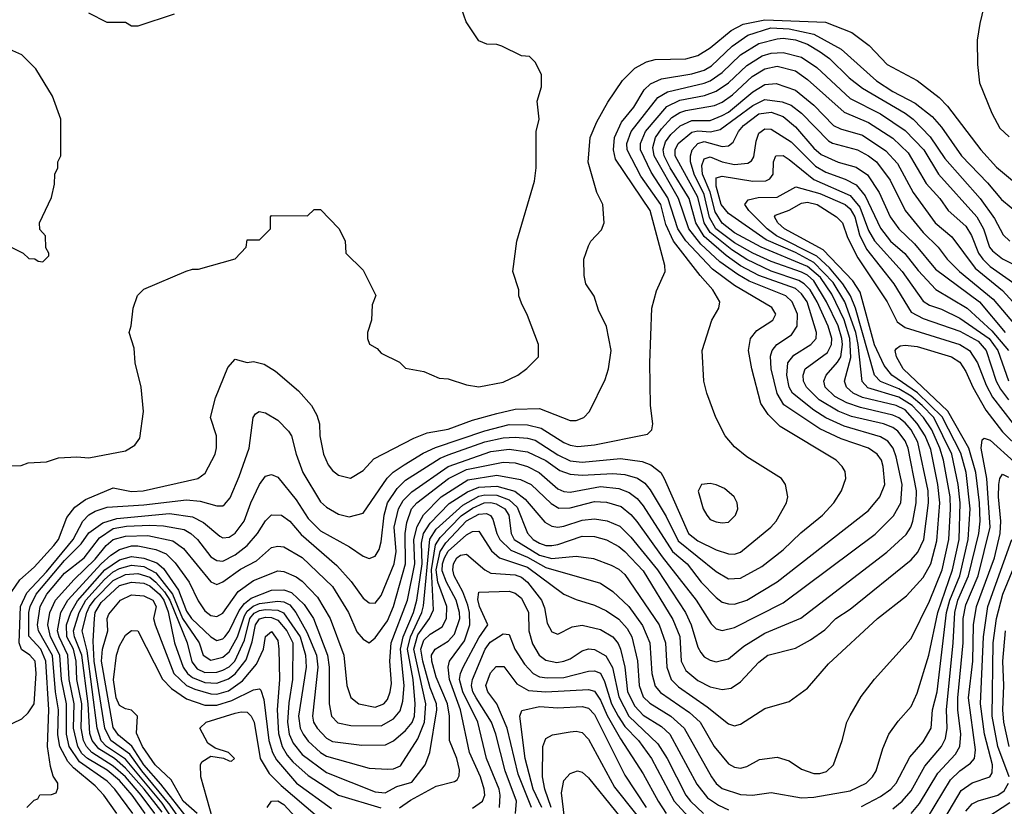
# Model space of a CAD drawing. Header units: inches. Extents: x 1793389 to 1900389, y 320802 to 470796.
# Tile 461 of 656: x 1850263 to 1853496, y 452633 to 455217. Entities that reach past the tile are written whole.
import ezdxf

# ---------------------------------------------------------------- set-up
doc = ezdxf.new("R2010")
doc.units = ezdxf.units.IN
doc.header["$MEASUREMENT"] = 0
doc.layers.add('B8455', color=7, linetype='Continuous')

msp = doc.modelspace()

# ---------------------------------------------------------------- linework, layer by layer
at = {"layer": 'B8455', "color": 2}
for points, elevation in [([(1853498, 455950), (1853478, 455910), (1853461, 455830), (1853426, 455790), (1853410, 455779.3), (1853382, 455770), (1853362, 455750), (1853431, 455690), (1853446.8, 455670), (1853434.8, 455630), (1853430.9, 455590.9), (1853450.7, 455530), (1853459.1, 455410), (1853455.5, 455370), (1853415.9, 455204.1), (1853407.3, 455150), (1853407.7, 455070), (1853414.8, 455010), (1853454.8, 454910), (1853481.1, 454861.1), (1853512.5, 454832.5)], 422), ([(1850150, 453751.3), (1850267.3, 453752.7), (1850290, 453762), (1850350, 453764.7), (1850390, 453778), (1850450, 453781), (1850490, 453778), (1850610, 453801), (1850640.2, 453819.8), (1850657.2, 453842.8), (1850669.3, 453930.7), (1850661.2, 454010), (1850641.2, 454090), (1850638, 454138), (1850622, 454190), (1850628.9, 454211.1), (1850635.3, 454270), (1850649.1, 454310.9), (1850670, 454332), (1850809.3, 454390.7), (1850830, 454398), (1850850, 454398), (1850970, 454432), (1851006, 454470), (1851010, 454494), (1851050, 454494), (1851086, 454530), (1851086, 454570), (1851090, 454574), (1851207.3, 454572.7), (1851230, 454594), (1851250, 454594), (1851311.1, 454531.1), (1851331.1, 454491.1), (1851334, 454450), (1851390, 454394), (1851431.6, 454311.6), (1851419.6, 454280.4), (1851418, 454230), (1851404.7, 454190), (1851404.7, 454170), (1851411.6, 454151.6), (1851436.9, 454136.9), (1851450, 454122), (1851510, 454092), (1851530, 454072), (1851590, 454062), (1851639.6, 454039.6), (1851670, 454038), (1851730, 454018), (1851770, 454011.3), (1851850, 454026), (1851898, 454050), (1851928.4, 454071.6), (1851966, 454110), (1851966, 454150), (1851930, 454246), (1851910, 454286), (1851902, 454310), (1851902, 454330), (1851882, 454390), (1851895.3, 454490), (1851953.6, 454686.4), (1851959, 454730), (1851959, 454850), (1851968.7, 454890), (1851962, 454950), (1851976.4, 454996.4), (1851976.4, 455036.4), (1851956.4, 455076.4), (1851936.4, 455096.4), (1851910, 455098), (1851846, 455130), (1851830, 455135.3), (1851796.4, 455136.4), (1851770, 455148), (1851728.7, 455210), (1851713.6, 455253.6)], 422), ([(1850770, 455235.3), (1850650, 455195.3), (1850630, 455195.3), (1850610, 455208), (1850550, 455208), (1850490, 455238)], 422), ([(1850100.2, 452839.8), (1850270, 452921), (1850290, 452941), (1850309.6, 452970.4), (1850316.1, 453070), (1850313.1, 453110), (1850295.6, 453130), (1850268.5, 453148.5), (1850260.3, 453170), (1850265, 453290), (1850285.6, 453334.4), (1850350, 453403.6), (1850437.7, 453510), (1850470, 453570.3), (1850489.1, 453590.9), (1850510, 453602.8), (1850550, 453615.6), (1850670, 453623.2), (1850810, 453640.3), (1850855.6, 453635.6), (1850910, 453620.5), (1850930, 453620.7), (1850935.3, 453624.7), (1850953.9, 453646.1), (1850983.3, 453716.7), (1851015.6, 453810), (1851029.5, 453910.5), (1851037.2, 453922.8), (1851049.3, 453930.7), (1851070, 453926), (1851110, 453902), (1851145.5, 453865.5), (1851154.9, 453850), (1851170.4, 453790), (1851192.4, 453730), (1851250, 453633.4), (1851270, 453615.5), (1851310, 453593), (1851344.1, 453584.1), (1851390, 453596.3), (1851468.8, 453711.2), (1851488.9, 453731.1), (1851524.8, 453755.2), (1851587, 453793), (1851628.1, 453811.9), (1851790, 453866.4), (1851870, 453887.1), (1851930, 453886.9), (1851975, 453875), (1852050, 453828.9), (1852070, 453819.5), (1852095.1, 453815.1), (1852150, 453820.3), (1852324, 453856), (1852338, 453870), (1852342, 453890), (1852334, 453950), (1852332.3, 454090), (1852339, 454270), (1852353.6, 454326.4), (1852382, 454390), (1852381.2, 454410), (1852333.5, 454590), (1852218.9, 454758.9), (1852212.3, 454790), (1852216, 454830), (1852239.3, 454880.7), (1852278.9, 454930), (1852313.6, 454986.4), (1852333.9, 455006.1), (1852370, 455023.1), (1852470, 455039.7), (1852510, 455051.4), (1852534.7, 455065.3), (1852602, 455130), (1852653.7, 455166.3), (1852729, 455190), (1852790, 455187.3), (1852870, 455169.2), (1852960.7, 455120.7), (1853075.8, 455015.8), (1853130, 454980.9), (1853202.9, 454942.9), (1853259, 454899), (1853290, 454863.8), (1853355.8, 454770), (1853440.9, 454680.9), (1853486.3, 454626.3), (1853550, 454573.4)], 414), ([(1850222, 453318), (1850262.9, 453377.1), (1850310, 453419.3), (1850375.1, 453490), (1850389.6, 453510), (1850417.5, 453582.5), (1850443.5, 453616.5), (1850478.5, 453641.5), (1850570, 453679.5), (1850630, 453667.2), (1850668, 453670), (1850848, 453710), (1850871.9, 453728.1), (1850904, 453790), (1850908.9, 453811.1), (1850908.7, 453850), (1850889, 453910), (1850905.2, 453974.8), (1850945.6, 454074.4), (1850970, 454102), (1851010, 454091.3), (1851030, 454094.8), (1851065.2, 454085.2), (1851102.5, 454062.5), (1851178.5, 453998.5), (1851221, 453950), (1851238, 453918), (1851246.8, 453890), (1851248, 453850), (1851260.5, 453790), (1851275.2, 453755.2), (1851290, 453736), (1851310, 453721), (1851348.4, 453711.6), (1851390, 453736), (1851425.1, 453774.9), (1851556.9, 453843.1), (1851600.4, 453859.6), (1851670, 453872.4), (1851750, 453901.7), (1851830, 453923.6), (1851890, 453937.4), (1851970, 453939.5), (1852070, 453900.5), (1852090, 453900.7), (1852115.3, 453910), (1852134, 453930), (1852184.8, 454035.2), (1852196, 454070), (1852205.2, 454130), (1852189.3, 454209.3), (1852163.2, 454263.2), (1852149.1, 454309.1), (1852122, 454350), (1852116.4, 454376.4), (1852115.3, 454430), (1852130, 454474), (1852138, 454490), (1852173.6, 454526.4), (1852182, 454550), (1852178, 454610), (1852158, 454650), (1852129.4, 454749.4), (1852136, 454830), (1852158, 454882), (1852194.2, 454945.8), (1852242.5, 455017.5), (1852282.4, 455057.6), (1852321.3, 455078.7), (1852350, 455086), (1852450, 455088.7), (1852490, 455099.3), (1852530, 455124.4), (1852598.5, 455181.5), (1852638, 455202), (1852710, 455216.1), (1852908.8, 455208.8), (1852994.9, 455174.9), (1853052.7, 455132.7), (1853111.3, 455070), (1853210, 455017.3), (1853281.7, 454961.7), (1853310, 454933.4), (1853419.3, 454790), (1853470, 454733), (1853530, 454683)], 418), ([(1850286, 452630), (1850310, 452654), (1850322, 452658), (1850328.4, 452671.6), (1850367.3, 452672.7), (1850382, 452678), (1850387.3, 452692.7), (1850388, 452710), (1850372.9, 452732.9), (1850363.7, 452763.7), (1850353.3, 452830), (1850358.5, 452950), (1850348.4, 453110), (1850332.2, 453150), (1850292.5, 453192.5), (1850292.1, 453270), (1850296.8, 453290), (1850317, 453330), (1850410, 453441.1), (1850464.9, 453495.1), (1850490, 453531.8), (1850535.7, 453564.3), (1850581.1, 453578.9), (1850755, 453595), (1850830, 453584.6), (1850865.8, 453565.8), (1850920.3, 453520.3), (1850930, 453514.9), (1850950, 453517.1), (1850970, 453530.4), (1850999.7, 453570), (1851021.3, 453630), (1851050, 453690.8), (1851070, 453717.3), (1851090, 453722.8), (1851110, 453714.8), (1851170, 453640.5), (1851210, 453579.3), (1851250, 453538.4), (1851345.3, 453485.3), (1851390, 453454.8), (1851410, 453447.3), (1851430, 453454.8), (1851443.3, 453476.7), (1851450, 453502), (1851459.2, 453590), (1851470.9, 453630), (1851502.3, 453677.7), (1851530, 453704.6), (1851643.4, 453776.6), (1851670, 453788.3), (1851790, 453830.2), (1851850, 453843.5), (1851890, 453846), (1851930, 453842.8), (1851955.6, 453835.6), (1852030, 453788), (1852070, 453768.1), (1852110, 453763.9), (1852235.4, 453775.4), (1852306.3, 453766.3), (1852335.2, 453755.3), (1852368, 453730), (1852379.3, 453710), (1852458.7, 453530), (1852490, 453504.9), (1852550, 453475.3), (1852590, 453462.4), (1852610, 453461.6), (1852630, 453468), (1852729.3, 453550), (1852746.6, 453570), (1852781.2, 453630), (1852785.2, 453650), (1852777.2, 453690), (1852764, 453710), (1852650, 453781.2), (1852610, 453814), (1852579, 453850), (1852549, 453910), (1852519, 453990), (1852509, 454030), (1852504, 454130), (1852535.3, 454230), (1852558, 454270), (1852562, 454290), (1852539.3, 454330), (1852497, 454377), (1852409.2, 454489.2), (1852384.1, 454544.1), (1852367.9, 454610), (1852302.7, 454702.7), (1852257.2, 454790), (1852256.1, 454810), (1852270.9, 454850), (1852358, 454962), (1852390, 454980.2), (1852510, 455008.1), (1852530, 455016.5), (1852570, 455044), (1852630, 455101.5), (1852690, 455139.1), (1852750, 455154.7), (1852770, 455156.5), (1852810, 455151.1), (1852850, 455136.5), (1852891.7, 455111.7), (1852922.4, 455090), (1852986.6, 455026.6), (1853030, 454991.7), (1853170.2, 454910.2), (1853197, 454890), (1853252.5, 454832.5), (1853301.1, 454761.1), (1853416.5, 454630), (1853464.2, 454564.2), (1853492.7, 454510), (1853514, 454490)], 410), ([(1850210, 454482), (1850274, 454450), (1850292.7, 454432.7), (1850312, 454432), (1850323.6, 454423.6), (1850338, 454422), (1850358, 454442), (1850358, 454450), (1850348, 454468), (1850347.3, 454507.3), (1850328.4, 454528.4), (1850328, 454550), (1850367.3, 454632.7), (1850376.4, 454676.4), (1850378, 454710), (1850388, 454730), (1850388, 454750), (1850398, 454770), (1850398, 454890), (1850370, 454966), (1850315.5, 455055.5), (1850270, 455102), (1850230, 455119)], 426), ([(1850581.3, 452610), (1850538.9, 452670), (1850510, 452701.1), (1850439.2, 452759.3), (1850421, 452781), (1850394, 452830), (1850388.3, 452868.3), (1850389.9, 452950), (1850379.6, 453010), (1850370, 453129.3), (1850324.6, 453210), (1850320.7, 453230), (1850329.8, 453290), (1850351.8, 453330), (1850410, 453399), (1850474.5, 453450), (1850524.6, 453515.4), (1850570, 453545.4), (1850613.6, 453553.6), (1850690, 453556.6), (1850734.5, 453554.5), (1850802.2, 453542.2), (1850824.4, 453530), (1850846.7, 453510), (1850890, 453452.7), (1850910, 453441.3), (1850930, 453438.7), (1850970, 453459.5), (1851009.6, 453490), (1851043.6, 453530), (1851070, 453570.7), (1851089.7, 453590.3), (1851122, 453590), (1851150, 453570.5), (1851186.5, 453526.5), (1851304.4, 453424.4), (1851351.4, 453371.4), (1851390, 453317.3), (1851410, 453302), (1851430, 453300.7), (1851450, 453326), (1851492.8, 453430), (1851498.9, 453470), (1851492.7, 453550), (1851506.8, 453610), (1851521.6, 453638.4), (1851550, 453666.7), (1851669.6, 453750), (1851810, 453798.8), (1851870, 453806.2), (1851930, 453797.3), (1851990, 453769), (1852036.8, 453736.8), (1852070, 453724), (1852110, 453721.3), (1852210, 453726.9), (1852250, 453722.8), (1852291.2, 453711.2), (1852315, 453695), (1852332.9, 453672.9), (1852385.4, 453585.5), (1852425.1, 453505.1), (1852550, 453404.4), (1852590, 453380.4), (1852630, 453382.4), (1852699.4, 453420.6), (1852770, 453475.5), (1852828.3, 453531.7), (1852899.3, 453590), (1852936, 453630), (1852961.2, 453670), (1852975.3, 453710), (1852972.9, 453732.9), (1852964, 453750), (1852944, 453770), (1852760.4, 453880.4), (1852720.1, 453920.1), (1852696.3, 453956.3), (1852667, 454070), (1852656.2, 454130), (1852662.9, 454170), (1852683.3, 454196.7), (1852736, 454230), (1852746, 454250), (1852732.2, 454272.2), (1852610, 454344.4), (1852537.9, 454397.9), (1852450.4, 454490.4), (1852423.7, 454530), (1852391.6, 454631.6), (1852335.8, 454715.8), (1852300.9, 454790), (1852301.5, 454810), (1852317.6, 454850), (1852387.8, 454932.2), (1852430, 454952.9), (1852511.4, 454968.6), (1852550, 454982.4), (1852589.9, 455010.1), (1852650, 455066.5), (1852701.4, 455098.6), (1852730, 455107.1), (1852770, 455109.1), (1852830, 455094.3), (1852880.4, 455060.4), (1852990, 454958.7), (1853090, 454907.6), (1853170, 454853.1), (1853231.6, 454790), (1853280.3, 454710), (1853406.3, 454570), (1853427.9, 454530), (1853447.7, 454470), (1853457.4, 454457.4), (1853490, 454431.8), (1853557.6, 454397.6)], 406), ([(1850634, 452610), (1850575.3, 452690), (1850550, 452715.8), (1850459.4, 452779.3), (1850425.4, 452830), (1850415.7, 452870), (1850415.7, 452970), (1850399.9, 453050), (1850394.5, 453130), (1850363.7, 453190), (1850354.6, 453230), (1850361.6, 453270), (1850379.8, 453310), (1850441.4, 453378.6), (1850510, 453444.7), (1850546.2, 453490), (1850570, 453510.2), (1850610, 453520.6), (1850682.9, 453522.9), (1850765.3, 453505.3), (1850800.2, 453480.2), (1850890, 453370.6), (1850910, 453362), (1850930, 453370.4), (1850988, 453412), (1851040.1, 453439.9), (1851090, 453483.8), (1851110, 453488.2), (1851130, 453486), (1851190, 453450.4), (1851290, 453354.9), (1851342, 453270), (1851370, 453206.8), (1851390, 453182.8), (1851410, 453170.8), (1851430, 453186.8), (1851470, 453242.4), (1851489.8, 453290), (1851529.9, 453430.1), (1851528, 453530), (1851534, 453566), (1851548.7, 453610), (1851566.3, 453630), (1851671.2, 453710), (1851730, 453739.3), (1851850, 453763.6), (1851890, 453761.5), (1851930, 453749.1), (1851968.2, 453730), (1852030, 453675.8), (1852050, 453667), (1852070, 453664.9), (1852170, 453683.6), (1852230, 453677.8), (1852264.2, 453664.2), (1852290, 453644.9), (1852310, 453620.4), (1852406.5, 453470), (1852454.9, 453430), (1852500.3, 453370), (1852550, 453319.3), (1852570, 453303.8), (1852590, 453298.4), (1852610, 453297.6), (1852650, 453310.4), (1852750, 453370.4), (1853050, 453604.9), (1853087, 453650), (1853103.6, 453690), (1853098, 453750), (1853092.8, 453770), (1853078.4, 453790), (1853049.7, 453809.7), (1852960.7, 453840.7), (1852890, 453873.7), (1852771.6, 453951.6), (1852749.8, 453989.8), (1852730.9, 454070), (1852728.4, 454111.6), (1852733.6, 454130), (1852749.5, 454150), (1852797.6, 454182.4), (1852816.3, 454210), (1852816.4, 454250), (1852799.7, 454290), (1852778.4, 454310), (1852658.7, 454358.7), (1852620.7, 454380.7), (1852561.8, 454421.8), (1852499.8, 454479.8), (1852459.8, 454530), (1852426.3, 454630), (1852346.2, 454770), (1852342.2, 454797.8), (1852350.8, 454830), (1852370, 454858.9), (1852404.5, 454895.5), (1852430, 454912.3), (1852450, 454919.2), (1852544.5, 454935.5), (1852570, 454945.8), (1852603.5, 454970), (1852668, 455030), (1852710, 455056.1), (1852750, 455064.4), (1852810, 455048.8), (1852850, 455020.3), (1852970, 454913.1), (1853050, 454879), (1853130, 454827.4), (1853180, 454780), (1853239.2, 454679.2), (1853284.4, 454630), (1853312.2, 454590), (1853370, 454539.3), (1853388.2, 454508.2), (1853411.3, 454450), (1853425.2, 454430), (1853450, 454406.9), (1853541.6, 454341.6)], 402), ([(1850674.2, 452610), (1850631.5, 452670), (1850590, 452717.7), (1850550, 452752), (1850484.8, 452790), (1850467, 452807), (1850453.2, 452830), (1850439.2, 452890), (1850441.9, 452970), (1850425.4, 453050), (1850420.8, 453130), (1850391.9, 453190), (1850386.8, 453210), (1850397.1, 453270), (1850420.3, 453310), (1850530, 453430.2), (1850561.6, 453458.4), (1850590, 453476.5), (1850630, 453489.3), (1850650, 453489.3), (1850710, 453476.5), (1850743.1, 453463.1), (1850773.6, 453433.6), (1850819.5, 453370), (1850848.2, 453308.2), (1850870, 453275.5), (1850890, 453260.4), (1850910, 453257.1), (1850930, 453268.2), (1850980.5, 453339.5), (1851030, 453374.6), (1851110, 453406.4), (1851130, 453404.4), (1851170, 453386.7), (1851190, 453372.4), (1851240.5, 453320.5), (1851282.6, 453250), (1851327.2, 453130), (1851336.4, 453030), (1851350.3, 452990.3), (1851376, 452970), (1851430, 452959.5), (1851458, 452970), (1851470, 452984), (1851479.7, 453010), (1851483.1, 453036.9), (1851477.6, 453110), (1851482, 453170), (1851536.2, 453310), (1851560.6, 453430), (1851556.5, 453510), (1851567.4, 453552.6), (1851589.1, 453590.9), (1851646.2, 453650), (1851734.7, 453705.3), (1851830, 453721.6), (1851907.2, 453707.2), (1851942.4, 453690), (1852007.6, 453627.6), (1852032.6, 453612.6), (1852070, 453613.8), (1852150, 453634.3), (1852190, 453632.9), (1852238, 453618), (1852270, 453592.2), (1852289.3, 453569.3), (1852372.8, 453452.8), (1852483.7, 453310), (1852533.3, 453233.3), (1852550, 453216.3), (1852570, 453210.5), (1852610, 453220.4), (1852770, 453301.6), (1853072.2, 453527.8), (1853132.3, 453587.7), (1853155.8, 453630), (1853160.4, 453690), (1853141.4, 453781.4), (1853131.1, 453810), (1853113.2, 453833.2), (1853090, 453847.1), (1852970, 453882.4), (1852910, 453909.8), (1852870, 453934.5), (1852800.5, 453990), (1852789.8, 454010), (1852781.5, 454050), (1852784.7, 454090), (1852805, 454115), (1852860.9, 454150), (1852878, 454170), (1852878.9, 454190), (1852848.7, 454290), (1852830, 454317.2), (1852810, 454334), (1852690, 454376.5), (1852630, 454408.2), (1852582.2, 454442.2), (1852510, 454505.5), (1852482.9, 454550), (1852461.6, 454630), (1852399, 454730), (1852379.4, 454770), (1852375.9, 454790), (1852383.6, 454816.4), (1852400.5, 454839.5), (1852431.9, 454868.1), (1852470, 454885.6), (1852530, 454886), (1852570, 454902.2), (1852590, 454913.4), (1852670, 454979.6), (1852710, 455004.6), (1852747, 455007), (1852810, 454986), (1852870, 454936.5), (1852935.5, 454870), (1852958.6, 454858.6), (1853030, 454837.8), (1853106.8, 454786.8), (1853144.8, 454744.8), (1853196.5, 454650), (1853268.5, 454550), (1853323.9, 454503.9), (1853400.5, 454400.5), (1853490, 454327.4), (1853570, 454240.3)], 398), ([(1850706.1, 452610), (1850661.9, 452670), (1850610, 452729.8), (1850570, 452765.7), (1850499.3, 452810), (1850481.4, 452830), (1850471.9, 452850), (1850464.2, 452890), (1850466.4, 452970), (1850450.5, 453050), (1850448.1, 453110), (1850438.7, 453150), (1850417.8, 453190), (1850416.7, 453230), (1850430.6, 453270), (1850452, 453308), (1850541.8, 453410), (1850590, 453442.7), (1850630, 453454.3), (1850670, 453448.7), (1850713.3, 453433.3), (1850734.5, 453414.5), (1850783.9, 453343.9), (1850810, 453274.9), (1850826.4, 453250), (1850890, 453190.4), (1850910, 453177.6), (1850930, 453183.1), (1850935.8, 453190), (1850950, 453208.4), (1850983.4, 453276.6), (1851000.4, 453299.6), (1851022.6, 453317.4), (1851090, 453343.6), (1851130, 453344.7), (1851155.3, 453335.3), (1851196.8, 453296.8), (1851227.4, 453250), (1851273.6, 453130), (1851279.2, 453090), (1851278.9, 452970), (1851286.7, 452930), (1851307.7, 452907.8), (1851350, 452898.7), (1851450, 452897.4), (1851490, 452920.3), (1851512.5, 452947.5), (1851521.2, 452978.8), (1851525, 453030), (1851512.9, 453150), (1851522, 453190), (1851555.4, 453270), (1851566.5, 453310), (1851584.5, 453430), (1851582.2, 453497.8), (1851588.5, 453530), (1851610, 453563.6), (1851672.5, 453627.5), (1851733.4, 453666.6), (1851770, 453681.8), (1851830, 453684.8), (1851888.1, 453668.1), (1851922.8, 453642.8), (1851986.6, 453566.6), (1852010, 453554), (1852030, 453550.3), (1852050, 453553.1), (1852110, 453572.8), (1852150, 453577.4), (1852191.5, 453571.5), (1852233.1, 453553.1), (1852270, 453517.6), (1852357.3, 453410), (1852448.9, 453270), (1852467.7, 453230), (1852490, 453156), (1852499, 453139), (1852510, 453124.9), (1852530, 453113.4), (1852550, 453108), (1852590, 453118), (1852640.1, 453159.9), (1852710, 453202), (1852828.3, 453251.7), (1853110, 453468.2), (1853173.4, 453526.6), (1853189.6, 453550), (1853196, 453570), (1853206.4, 453630), (1853207.7, 453670), (1853179.8, 453810), (1853170, 453833.6), (1853145.9, 453865.9), (1853130, 453877.6), (1853099.3, 453890), (1852994.3, 453914.3), (1852950, 453930.8), (1852888.5, 453968.5), (1852846.6, 454010), (1852836.9, 454030), (1852835.8, 454050), (1852842.4, 454070), (1852915.7, 454124.3), (1852928.5, 454150), (1852929.8, 454170), (1852917.1, 454210), (1852881.8, 454290), (1852858.5, 454330), (1852839.2, 454350), (1852821, 454361), (1852730, 454390.7), (1852650, 454429), (1852601, 454461), (1852530, 454518.3), (1852510.5, 454550), (1852490, 454634.3), (1852415.6, 454770), (1852415.1, 454790), (1852425.4, 454810), (1852470, 454847.8), (1852490, 454851.8), (1852531.4, 454848.6), (1852563.1, 454856.9), (1852670, 454935.5), (1852710, 454954.7), (1852766.8, 454946.8), (1852796.4, 454936.4), (1852830.3, 454910), (1852919, 454819), (1852931.4, 454811.4), (1853014, 454790), (1853050, 454770.3), (1853075.8, 454750), (1853121.1, 454690), (1853170, 454590.5), (1853230, 454517.6), (1853278.4, 454470), (1853308.5, 454430), (1853348.7, 454390), (1853459.3, 454299.3), (1853532.5, 454212.5)], 394), ([(1850730, 452614), (1850671.6, 452690), (1850610, 452758.7), (1850573.5, 452790), (1850522.2, 452822.2), (1850500.2, 452850), (1850492.4, 452872.4), (1850487.8, 452970), (1850466.3, 453130), (1850442.4, 453190), (1850438.9, 453210), (1850457.4, 453270), (1850480.2, 453310), (1850541.5, 453378.5), (1850570, 453403.2), (1850590, 453414.3), (1850630, 453425.3), (1850670, 453420.8), (1850710, 453399.8), (1850764.5, 453330), (1850797.3, 453250), (1850852.3, 453170), (1850864.6, 453130), (1850890, 453113.1), (1850930, 453122.8), (1850950, 453141.1), (1850977.7, 453190), (1851000.4, 453259.6), (1851010, 453274.8), (1851029.1, 453290.9), (1851050, 453300.1), (1851110, 453307.2), (1851130, 453304.7), (1851150, 453294.7), (1851169.2, 453270), (1851205.8, 453205.8), (1851236.8, 453130), (1851241.1, 453090), (1851224, 452930), (1851227.6, 452910), (1851238.9, 452890), (1851270, 452857), (1851290, 452846), (1851385.8, 452834.2), (1851464.2, 452835.8), (1851490, 452848.2), (1851530, 452882.4), (1851551.4, 452908.6), (1851558.7, 452930), (1851561.6, 452970), (1851554.9, 453050), (1851536.2, 453150), (1851546, 453190), (1851583, 453270), (1851588.2, 453291.8), (1851609, 453511), (1851630, 453543.2), (1851717.5, 453622.5), (1851770, 453651.6), (1851790, 453656.6), (1851830, 453655.7), (1851870, 453640.2), (1851896.3, 453616.3), (1851930, 453530.6), (1851948.5, 453510), (1851970, 453497.4), (1851990, 453490.3), (1852010, 453490.3), (1852030, 453493.1), (1852110, 453520.3), (1852150, 453519.5), (1852190, 453508.5), (1852230, 453486.7), (1852250, 453470.3), (1852310, 453406.4), (1852407.4, 453247.4), (1852430, 453191), (1852434.9, 453110), (1852450, 453079.3), (1852490, 453047), (1852530, 453026.4), (1852570, 453017.1), (1852598.7, 453021.3), (1852630, 453042), (1852690, 453107.3), (1852719, 453130), (1852810, 453153), (1852860.1, 453179.9), (1852906.6, 453213.4), (1852942.7, 453250), (1852990, 453280.5), (1853190, 453443), (1853211.8, 453468.2), (1853232.1, 453510), (1853247, 453630), (1853246.2, 453670), (1853212.4, 453830), (1853190, 453869.7), (1853170, 453893.3), (1853150, 453909.8), (1853130, 453918.4), (1853023.3, 453943.3), (1852978.4, 453958.4), (1852939.7, 453979.7), (1852908.2, 454010), (1852903.6, 454030), (1852911.5, 454050), (1852948.3, 454091.7), (1852958.8, 454110), (1852965, 454150), (1852962.9, 454170), (1852950, 454211.5), (1852912.2, 454290), (1852870, 454359.8), (1852850, 454377.5), (1852830, 454387.6), (1852730, 454423.4), (1852670, 454450.7), (1852610, 454484.1), (1852548.4, 454530), (1852527.8, 454567.8), (1852510, 454643), (1852477.2, 454710), (1852465.8, 454750), (1852465.1, 454770), (1852470.8, 454789.2), (1852489.9, 454810.1), (1852510, 454816.9), (1852570, 454801.1), (1852590, 454803), (1852605.6, 454814.4), (1852623, 454850), (1852639.7, 454870), (1852690, 454908), (1852730, 454913.4), (1852770, 454898.9), (1852810, 454865.3), (1852870, 454795.3), (1852894.6, 454774.6), (1852950, 454749), (1853010, 454733.1), (1853047.3, 454707.3), (1853084.6, 454650), (1853120.9, 454570), (1853150.2, 454530.2), (1853200.7, 454480.7), (1853270, 454398), (1853414.3, 454290), (1853498.5, 454190)], 390), ([(1850765.9, 452590), (1850730, 452644.3), (1850610, 452788.4), (1850547.2, 452830), (1850530, 452848.9), (1850517, 452890), (1850483.7, 453143.7), (1850468.2, 453210), (1850482.8, 453270), (1850491.9, 453290), (1850510, 453315.3), (1850570, 453374.6), (1850610, 453394.8), (1850650, 453398.1), (1850690, 453386.6), (1850710, 453369.5), (1850738.1, 453338.1), (1850755.7, 453310), (1850812.2, 453170), (1850827.8, 453107.8), (1850845, 453085), (1850870, 453073.2), (1850910, 453074), (1850930, 453080.2), (1850950, 453091.3), (1850968.7, 453110), (1851000.6, 453179.4), (1851018.4, 453250), (1851032.6, 453267.4), (1851050, 453277), (1851070, 453279.8), (1851110, 453277.6), (1851128.9, 453268.9), (1851183.2, 453190), (1851201.6, 453130), (1851202.8, 453090), (1851178.2, 452930), (1851183.2, 452890), (1851193.1, 452870), (1851210, 452847), (1851250, 452810.3), (1851270, 452798.3), (1851410, 452758.4), (1851470, 452755.8), (1851490, 452756.4), (1851513.2, 452766.8), (1851570, 452854.9), (1851591.4, 452910), (1851596.2, 452970), (1851557.1, 453150), (1851570, 453196.5), (1851607.8, 453250), (1851621.1, 453278.9), (1851614.9, 453410), (1851628.1, 453491.9), (1851643.4, 453516.6), (1851712.1, 453587.9), (1851750, 453613), (1851787.6, 453630), (1851810, 453631.5), (1851827.2, 453627.2), (1851856, 453610), (1851868.9, 453590), (1851876.1, 453530), (1851886.5, 453510), (1851970, 453458.2), (1852010, 453447.6), (1852090, 453454.9), (1852147.3, 453447.3), (1852205.1, 453425.1), (1852230, 453412.2), (1852250, 453394.9), (1852362.7, 453230), (1852383.6, 453170), (1852387.6, 453090), (1852402, 453050), (1852425.6, 453025.6), (1852520, 452960), (1852590, 452904), (1852610, 452897.3), (1852630, 452902.8), (1852710, 452954.8), (1852790, 452978), (1852850, 453021), (1852918.9, 453101.1), (1853079.3, 453250), (1853175.2, 453324.8), (1853230, 453385.5), (1853254.5, 453430), (1853274.6, 453505.5), (1853284.1, 453630), (1853277.8, 453690), (1853254.9, 453805.1), (1853236.5, 453850), (1853210.4, 453890.4), (1853170, 453935.7), (1853140.9, 453950), (1853030, 453976.2), (1852999.6, 453990), (1852978, 454010), (1852971.2, 454030), (1852991.9, 454108.1), (1852988.7, 454170), (1852970, 454231.3), (1852930, 454315.6), (1852892, 454370), (1852850, 454405.9), (1852697.4, 454470), (1852610, 454516.8), (1852570, 454548.7), (1852546.3, 454586.3), (1852530.4, 454650.4), (1852504.9, 454710), (1852502.2, 454737.8), (1852510, 454760.4), (1852530, 454766.3), (1852570, 454750.2), (1852610, 454741.5), (1852653.7, 454746.3), (1852666.3, 454753.7), (1852673.4, 454766.6), (1852681.4, 454818.6), (1852690, 454844), (1852710, 454858.4), (1852730, 454857), (1852795.6, 454815.6), (1852876.2, 454736.2), (1852910, 454716.1), (1852973.7, 454693.7), (1853010, 454674.6), (1853038.7, 454638.7), (1853090, 454532.7), (1853122.6, 454490), (1853169.3, 454449.3), (1853213.4, 454393.4), (1853271.3, 454331.3), (1853374, 454270), (1853455.3, 454195.3), (1853510.2, 454130)], 386), ([(1850789.3, 452590), (1850756.9, 452636.9), (1850663.4, 452750), (1850624.3, 452804.3), (1850561.6, 452850), (1850542.4, 452890), (1850506.9, 453110), (1850503.6, 453176.4), (1850508.2, 453250), (1850510.7, 453270), (1850530, 453302.4), (1850590, 453358.6), (1850630, 453369.3), (1850670, 453366.8), (1850690, 453358), (1850721.9, 453330), (1850735.9, 453310), (1850750, 453272.2), (1850771.2, 453170), (1850799.7, 453090), (1850813.6, 453070), (1850830, 453056.5), (1850870, 453040.6), (1850910, 453037.5), (1850947.9, 453052.1), (1850970, 453068.1), (1851005.8, 453114.2), (1851026.5, 453173.5), (1851037.1, 453230), (1851050, 453248.9), (1851070, 453254.8), (1851090, 453254.1), (1851110, 453245.2), (1851139.3, 453210), (1851159.3, 453170), (1851158.2, 453050), (1851146.2, 452973.8), (1851142.2, 452910), (1851147.5, 452870), (1851161, 452841), (1851190, 452803.6), (1851270, 452744), (1851430, 452680.9), (1851462.3, 452677.7), (1851501.4, 452698.6), (1851550, 452712.4), (1851594, 452770), (1851609.7, 452810.3), (1851632.8, 452950), (1851630.8, 452970), (1851610, 453022.9), (1851586, 453110), (1851580.2, 453150), (1851590, 453179.5), (1851610, 453199), (1851650, 453222.4), (1851664.4, 453250), (1851665, 453290), (1851636.1, 453370), (1851630.4, 453410), (1851643.1, 453470), (1851661.7, 453498.3), (1851730, 453571), (1851770, 453592.6), (1851795.2, 453595.2), (1851809.1, 453589.1), (1851816.5, 453576.5), (1851829.1, 453530), (1851839.6, 453510), (1851875.2, 453475.2), (1851930, 453451.6), (1851990, 453417.7), (1852170, 453366), (1852210, 453339.3), (1852263.1, 453290), (1852307.5, 453227.5), (1852331.6, 453170), (1852338.5, 453070), (1852350, 453028), (1852367.5, 453007.5), (1852461.8, 452941.8), (1852497.6, 452910), (1852543.1, 452830), (1852590, 452773.4), (1852610, 452762), (1852630, 452759.1), (1852650, 452764), (1852692.5, 452787.5), (1852750, 452794.8), (1852790, 452782.8), (1852830, 452756), (1852870, 452740.7), (1852890, 452740.7), (1852911.9, 452748.1), (1852935.3, 452770), (1852964, 452850), (1852979, 452910), (1852990, 452932), (1853026.3, 452993.7), (1853070, 453051.3), (1853190, 453184.7), (1853250, 453307.3), (1853291.6, 453410), (1853313.6, 453510), (1853319.4, 453610), (1853317.8, 453650), (1853296.8, 453770), (1853284.7, 453810), (1853257.8, 453870), (1853230.7, 453910), (1853193.3, 453950), (1853150, 453977), (1853047.8, 454007.8), (1853028.9, 454028.9), (1853016.4, 454150), (1853008.1, 454190), (1852972.6, 454290), (1852933.9, 454353.9), (1852870, 454419.5), (1852810, 454452.5), (1852714.3, 454494.3), (1852590, 454581), (1852566, 454610), (1852549.8, 454670.2), (1852550, 454697.3), (1852570, 454703.1), (1852670, 454686.5), (1852712.4, 454687.6), (1852726, 454694), (1852737, 454710), (1852738.4, 454750), (1852746, 454770), (1852769.5, 454770.5), (1852790, 454758.4), (1852870, 454692.6), (1852990, 454639.7), (1853021.3, 454601.3), (1853050, 454524.4), (1853070, 454490.3), (1853160.3, 454390), (1853230, 454292.4), (1853250, 454278.9), (1853290, 454266.3), (1853350, 454236.9), (1853446.4, 454170), (1853474.3, 454130), (1853510, 454030.5)], 382), ([(1851510, 452629), (1851545.9, 452654.1), (1851630, 452699.3), (1851690, 452714.8), (1851699.5, 452720.5), (1851706.3, 452733.7), (1851706.6, 452753.4), (1851698.3, 452790), (1851674.3, 452850), (1851673.8, 452930), (1851668, 452970), (1851630, 453058), (1851615.6, 453110), (1851614.7, 453130), (1851627.3, 453150), (1851670, 453176), (1851690, 453198.7), (1851707.9, 453250), (1851707.1, 453270), (1851695.7, 453310), (1851663.7, 453370), (1851650, 453406.6), (1851651.3, 453430), (1851658.1, 453450), (1851670, 453471.1), (1851730, 453525.3), (1851750, 453536.5), (1851770, 453537.1), (1851812.3, 453472.3), (1851838, 453450), (1851930, 453418.8), (1852050, 453330.4), (1852090, 453312.4), (1852150, 453294.4), (1852190, 453275.3), (1852230, 453248.4), (1852257, 453217), (1852272.7, 453190), (1852291.2, 453111.2), (1852297.3, 453030), (1852310, 452993), (1852332, 452972), (1852401.3, 452930), (1852444.2, 452890), (1852534, 452730), (1852550, 452708.4), (1852570, 452692.4), (1852630, 452672.2), (1852669.6, 452670.4), (1852730, 452679.3), (1852830, 452661.3), (1852870, 452663.1), (1852990, 452684.2), (1853042.7, 452710), (1853063.7, 452730), (1853075.1, 452750), (1853096.6, 452823.4), (1853117.2, 452870), (1853147.2, 452912.8), (1853190, 452961), (1853210, 453004.7), (1853248.3, 453130), (1853278.3, 453270), (1853325.8, 453410), (1853348.2, 453510), (1853351.4, 453630), (1853344.8, 453690), (1853323.7, 453790), (1853264.2, 453910), (1853226.6, 453950), (1853190, 453980.2), (1853150, 454005), (1853089.2, 454029.2), (1853069.8, 454049.8), (1853007.9, 454270), (1852991.4, 454310), (1852966.1, 454350), (1852921.7, 454401.7), (1852880, 454440), (1852747.5, 454507.5), (1852716.8, 454530), (1852657.6, 454590), (1852644, 454610), (1852655.1, 454624.9), (1852687.2, 454632.8), (1852750, 454634), (1852811.5, 454668.5), (1852890, 454645.8), (1852973.1, 454610), (1852990, 454595.3), (1853004.7, 454570), (1853020.2, 454510), (1853043.8, 454463.8), (1853133.1, 454350), (1853190, 454256.4), (1853230, 454235.3), (1853350, 454194.4), (1853410, 454160.8), (1853436.5, 454130), (1853469.5, 454029.5), (1853483.3, 454003.2), (1853510, 453968.9)], 378), ([(1853027.3, 452632.8), (1853090, 452665.3), (1853122.9, 452690), (1853140.5, 452710), (1853185.3, 452794.7), (1853230, 452845.5), (1853256.3, 452890), (1853260.4, 452950), (1853275.1, 453010), (1853306.5, 453270), (1853317.2, 453310), (1853349.9, 453390), (1853377.7, 453510), (1853383.4, 453610), (1853370.6, 453730), (1853353.3, 453793.3), (1853292.5, 453912.5), (1853211.1, 453991.1), (1853126.6, 454050), (1853101.5, 454081.5), (1853070, 454149.5), (1853022.4, 454322.4), (1852998.9, 454358.9), (1852901.4, 454461.4), (1852774.5, 454530), (1852751.8, 454550), (1852740.9, 454570), (1852744.9, 454575.1), (1852790, 454591.8), (1852830, 454614.6), (1852850, 454617.8), (1852882, 454610), (1852944.9, 454570), (1852964.4, 454550), (1852981.6, 454501.6), (1853015.4, 454435.4), (1853111.8, 454290), (1853144.6, 454224.6), (1853170, 454206), (1853350, 454150.2), (1853382, 454130), (1853407.7, 454090), (1853436.7, 454016.7), (1853457.5, 453977.5), (1853525.7, 453890)], 374), ([(1853130, 452625.7), (1853160.5, 452650), (1853190, 452684.4), (1853234.6, 452765.4), (1853289.8, 452830.2), (1853303.3, 452856.7), (1853308.6, 452890), (1853305.8, 452950), (1853328.2, 453170), (1853333.4, 453270), (1853343, 453310), (1853378.7, 453390), (1853412.4, 453530), (1853416.5, 453570), (1853414.5, 453630), (1853402.6, 453730), (1853379.8, 453810), (1853311, 453931), (1853163.5, 454070), (1853142.4, 454110), (1853138, 454130), (1853142.4, 454137.6), (1853154.2, 454145.8), (1853170, 454148.2), (1853210, 454144.2), (1853322.8, 454110), (1853350, 454092.2), (1853370, 454062), (1853392.9, 454010), (1853435.1, 453935.1), (1853490, 453863.7), (1853730, 453628.4)], 370), ([(1853190, 452610.3), (1853217.2, 452642.8), (1853278, 452742), (1853335.4, 452804.6), (1853349.8, 452830.2), (1853353.1, 452870), (1853343.5, 452950), (1853343.4, 452990), (1853361.5, 453170), (1853361.5, 453250), (1853370, 453295.5), (1853410.7, 453390), (1853449.8, 453550), (1853438.2, 453710), (1853419.8, 453810), (1853422.9, 453837.1), (1853430, 453842.8), (1853450, 453836.4), (1853530, 453764.2)], 366), ([(1853244.2, 452595.8), (1853319.4, 452720.6), (1853350, 452750.3), (1853385.3, 452774.7), (1853398, 452790), (1853401.5, 452818.6), (1853378.9, 452990), (1853392.3, 453110), (1853394.4, 453230), (1853404.4, 453290), (1853463.5, 453450), (1853482.5, 453530), (1853485, 453570), (1853477.3, 453650), (1853478.3, 453690), (1853481.6, 453710), (1853490, 453724), (1853510, 453714.9)], 362), ([(1853286.9, 452570), (1853354.8, 452685.2), (1853390, 452710.4), (1853449, 452730), (1853456.4, 452743.6), (1853457.3, 452770), (1853430.7, 452870), (1853418.4, 452970), (1853427.2, 453190), (1853441.6, 453290), (1853520.4, 453510)], 358), ([(1851750, 452627.6), (1851782.9, 452650), (1851789.7, 452670), (1851788.3, 452690), (1851775.6, 452730), (1851739.8, 452810), (1851709.8, 452950), (1851674, 453050), (1851669.7, 453090), (1851674.3, 453110), (1851722.9, 453177.1), (1851741.2, 453230), (1851740.2, 453270), (1851734.2, 453294.2), (1851717.9, 453337.9), (1851689.8, 453390), (1851685.1, 453410), (1851687.4, 453430), (1851698.4, 453450), (1851710, 453458.7), (1851730, 453461.6), (1851790.2, 453410.2), (1851810, 453398.7), (1851890, 453393.6), (1851910, 453385.7), (1851930.3, 453370), (1851976.4, 453310), (1851985.5, 453285.5), (1851994.6, 453234.6), (1852010, 453206.8), (1852030, 453198.8), (1852076.9, 453223.1), (1852110, 453228.5), (1852170, 453214), (1852210.2, 453190.2), (1852228.2, 453168.2), (1852236.1, 453150), (1852250.2, 453090.2), (1852258.8, 453010), (1852282.3, 452962.3), (1852310, 452932.9), (1852370, 452896), (1852398, 452870), (1852485.9, 452705.9), (1852521.5, 452661.5), (1852557, 452637), (1852590, 452622.3)], 374), ([(1853511.9, 452730), (1853475.3, 452830), (1853456.2, 452930), (1853459.8, 453170), (1853470.8, 453250), (1853491.7, 453330), (1853530, 453423.8)], 354), ([(1850816.5, 452590), (1850726.4, 452706.4), (1850670.6, 452770), (1850630.9, 452830.9), (1850587.2, 452867.2), (1850570, 452892.3), (1850531.5, 453110), (1850534.4, 453150), (1850552, 453210), (1850549.8, 453250), (1850555.6, 453264.4), (1850593.2, 453310), (1850630, 453327.7), (1850670, 453324.4), (1850699.3, 453310), (1850710.2, 453290), (1850702.4, 453250), (1850707.4, 453230), (1850769.1, 453070), (1850810.7, 453030.7), (1850837.7, 453017.7), (1850890, 453002.6), (1850910, 453001.8), (1850947.7, 453012.3), (1850994.3, 453045.7), (1851039.7, 453100.3), (1851063, 453150), (1851070, 453191), (1851090, 453207.3), (1851110, 453178), (1851113.1, 453150), (1851115.8, 453050), (1851108.2, 452950), (1851112.4, 452872.4), (1851124.5, 452830), (1851141, 452801), (1851159.1, 452779.1), (1851210, 452734.3), (1851310, 452670.3), (1851448.3, 452628.3)], 378), ([(1851838.3, 452630), (1851840.9, 452670), (1851837.2, 452690), (1851796, 452790), (1851767.4, 452910), (1851718.3, 453010), (1851707.3, 453050), (1851709.8, 453070.2), (1851718.5, 453090), (1851770, 453186.7), (1851799.6, 453230), (1851772.4, 453290), (1851767, 453313), (1851770, 453337.3), (1851870, 453340.3), (1851890, 453333.7), (1851910, 453317.6), (1851933.4, 453270), (1851934.9, 453210), (1851946.6, 453166.6), (1851968.2, 453130), (1851990, 453114), (1852026.1, 453106.1), (1852050, 453110.3), (1852070, 453117.6), (1852110, 453143.8), (1852130, 453150.4), (1852150, 453148.4), (1852187.8, 453127.8), (1852209.3, 453089.3), (1852230, 452992.7), (1852262.9, 452930), (1852358.5, 452838.5), (1852389, 452790), (1852450, 452670.4), (1852466, 452650), (1852508.7, 452610)], 370), ([(1850845.4, 452610), (1850799.2, 452650), (1850760.1, 452720.1), (1850707.1, 452770), (1850665.8, 452830), (1850645.8, 452874.2), (1850649.2, 452930), (1850630, 452949.2), (1850610, 452953.6), (1850590, 452964.5), (1850579.8, 452990), (1850571.1, 453048.9), (1850580.7, 453130), (1850590, 453161), (1850610, 453196), (1850630, 453210.6), (1850650.6, 453210), (1850731, 453051), (1850760.6, 453020.6), (1850810, 452986.3), (1850870, 452965.8), (1850910, 452966.2), (1850959.5, 452980.5), (1851030, 453015.8), (1851050, 453019.1), (1851054.9, 453014.9), (1851064.6, 452984.6), (1851081.1, 452850), (1851093.2, 452810), (1851105.9, 452785.9), (1851172, 452710), (1851286.8, 452626.8)], 374), ([(1851891.1, 452610), (1851894.5, 452650), (1851856.8, 452750), (1851826.4, 452870), (1851811.9, 452910), (1851761.2, 452990), (1851750.8, 453010), (1851746.8, 453030), (1851749.8, 453050), (1851791.1, 453150), (1851807.3, 453172.7), (1851850, 453200.5), (1851870, 453198), (1851888.7, 453150), (1851920, 453100), (1851949.2, 453069.2), (1851970, 453058.9), (1851995.1, 453055.1), (1852050, 453056.9), (1852130, 453077), (1852150, 453078), (1852170, 453070.3), (1852183.5, 453043.5), (1852206.3, 452970), (1852227.6, 452930), (1852250, 452895.3), (1852294.3, 452850), (1852336.9, 452790), (1852411.6, 452650), (1852458.9, 452598.9)], 366), ([(1853511.5, 452830), (1853495, 452910), (1853490.8, 452950), (1853495, 453030), (1853491.4, 453110), (1853499.8, 453210)], 350), ([(1851942.8, 452630), (1851899.3, 452739.3), (1851863.1, 452890), (1851829.8, 452969.8), (1851799.7, 453010), (1851793, 453030), (1851808.2, 453071.8), (1851827.6, 453092.4), (1851852.6, 453092.6), (1851895.2, 453035.3), (1851933.9, 453013.9), (1851990, 453009.1), (1852130, 453017.4), (1852150, 453012), (1852170, 452982.4), (1852191.8, 452931.8), (1852235.2, 452855.2), (1852310, 452740.5), (1852359, 452650), (1852386, 452610)], 362), ([(1851976.8, 452630), (1851949.1, 452690), (1851922.8, 452790), (1851905.1, 452930), (1851912, 452948), (1851970, 452961.1), (1852030, 452957), (1852110, 452961.1), (1852130, 452955.8), (1852150, 452934.9), (1852250, 452735.5), (1852319.6, 452630)], 358), ([(1850896.4, 452590), (1850857.4, 452730), (1850856, 452770), (1850860.7, 452779.3), (1850890, 452798), (1850932, 452792), (1850950, 452782.8), (1850958, 452782), (1850968, 452790), (1850948, 452810), (1850904.7, 452824.7), (1850880.9, 452840.9), (1850854, 452890), (1850875.3, 452910), (1850970, 452938.9), (1850990, 452943.7), (1851010, 452942.4), (1851022.4, 452930), (1851032.6, 452910), (1851051.8, 452790), (1851081.6, 452741.6), (1851121.6, 452701.6), (1851240.4, 452600.4)], 370), ([(1852008.2, 452630), (1851986.6, 452690), (1851979.1, 452730), (1851980.9, 452830), (1851990, 452856), (1852012.3, 452867.7), (1852070, 452878), (1852090, 452880.5), (1852110, 452876.3), (1852130, 452854), (1852216.4, 452696.4), (1852357.7, 452517.7)], 354), ([(1852069.1, 452449.1), (1852042, 452678), (1852050, 452718), (1852070, 452741), (1852094, 452750), (1852110, 452746), (1852130, 452727.3), (1852308, 452508)], 350), ([(1853370, 452618), (1853390, 452641.3), (1853410, 452652), (1853474.5, 452670), (1853495.2, 452684.8), (1853509.7, 452710)], 354), ([(1851075.1, 452630), (1851089.7, 452650.3), (1851110, 452652), (1851130, 452639.5), (1851182.4, 452582.4)], 366), ([(1853417.2, 452582.8), (1853514.5, 452645.5)], 350)]:
    msp.add_lwpolyline(points, dxfattribs=dict(at, elevation=elevation))
at = {"layer": 'B8455', "color": 2, "elevation": 414}
msp.add_lwpolyline([(1852530, 453694), (1852502, 453690), (1852491.1, 453668.9), (1852507.3, 453610), (1852518.8, 453590), (1852530, 453576), (1852550, 453567.3), (1852570, 453564), (1852590, 453566.8), (1852613.2, 453590), (1852621.2, 453610), (1852619, 453630), (1852609, 453650), (1852577.5, 453677.5), (1852550, 453689.2)], close=True, dxfattribs=at)

doc.saveas('drawing.dxf')
